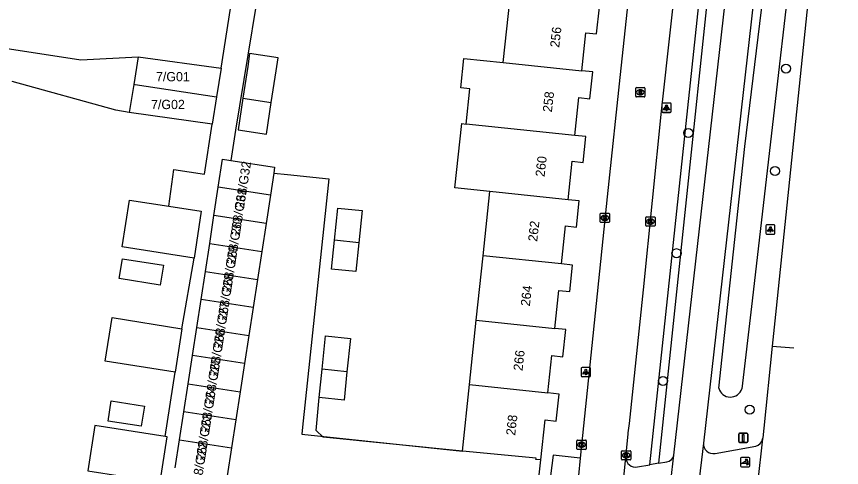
# Model space of a CAD drawing. Extents: x 161486 to 162249, y 379484 to 380829.
# Drawn here: x 162155.5 to 162244.6, y 380643.3 to 380692 of the extents above; entities that cross this region are included whole.
import ezdxf

# ---------------------------------------------------------------- set-up
doc = ezdxf.new("R2010")
doc.units = 0
for name, color, linetype in [('IMGEO_Boom', 7, 'Continuous'), ('IMGEO_Fietspad_gesloten', 7, 'Continuous'), ('IMGEO_Fietspad_open', 7, 'Continuous'), ('IMGEO_Haag', 7, 'Continuous'), ('IMGEO_Kolk', 7, 'Continuous'), ('IMGEO_Lichtpunt', 7, 'Continuous'), ('IMGEO_Muur', 7, 'Continuous'), ('IMGEO_Pand', 7, 'Continuous'), ('IMGEO_Pand_nummerreeks', 7, 'Continuous'), ('IMGEO_Poller', 7, 'Continuous'), ('IMGEO_Rijbaan_lokaal_gesloten', 7, 'Continuous'), ('IMGEO_Rijbaan_lokaal_open', 7, 'Continuous'), ('IMGEO_Rioolput', 7, 'Continuous'), ('IMGEO_Verkeersbordpaal', 7, 'Continuous'), ('IMGEO_Voetpad_open', 7, 'Continuous'), ('IMGEO_Waterloop', 7, 'Continuous')]:
    doc.layers.add(name, color=color, linetype=linetype)

msp = doc.modelspace()

# ---------------------------------------------------------------- linework, layer by layer
at = {"layer": 'IMGEO_Boom'}
for centre in [(162238.562, 380686.405), (162228.039, 380679.45), (162237.393, 380675.339), (162226.757, 380666.473), (162225.292, 380652.687), (162234.657, 380649.57)]:
    msp.add_circle(centre, 0.489, dxfattribs=at)
at = {"layer": 'IMGEO_Fietspad_gesloten'}
for points in [[(162238.893, 380727.427), (162229.656, 380645.947)], [(162226.483, 380644.682), (162235.562, 380724.974)], [(162229.656, 380645.947), (162229.101, 380641.182)], [(162225.936, 380639.994), (162226.483, 380644.682)]]:
    msp.add_lwpolyline(points, dxfattribs=at)
at = {"layer": 'IMGEO_Fietspad_open'}
for points in [[(162230.913, 380644.859), (162235.314, 380645.625)], [(162222.547, 380643.406), (162223.88, 380643.633)], [(162224.806, 380643.79), (162223.88, 380643.633)], [(162224.806, 380643.79), (162225.703, 380643.942)]]:
    msp.add_lwpolyline(points, dxfattribs=at)
for centre, radius, start, end in [((162235.063, 380646.589), 0.996, 284.61329, 350.5477), ((162230.699, 380645.882), 1.045, 176.44431, 281.79984), ((162222.316, 380644.415), 1.035, 179.71415, 282.90003), ((162225.574, 380644.859), 0.927, 278.02838, 348.95675)]:
    msp.add_arc(centre, radius, start, end, dxfattribs=at)
at = {"layer": 'IMGEO_Haag'}
msp.add_lwpolyline([(162223.88, 380643.633), (162232.361, 380723.452), (162233.182, 380723.655), (162224.806, 380643.79)], dxfattribs=at)
at = {"layer": 'IMGEO_Kolk'}
for p, q in [((162218.519, 380669.861), (162218.519, 380670.713)), ((162218.594, 380670.787), (162219.446, 380670.787)), ((162219.007, 380670.567), (162219.032, 380670.567)), ((162219.52, 380670.713), (162219.52, 380669.861)), ((162223.438, 380669.463), (162223.438, 380670.315)), ((162223.513, 380670.389), (162224.365, 380670.389)), ((162224.439, 380670.315), (162224.439, 380669.463)), ((162219.446, 380669.787), (162218.594, 380669.787)), ((162219.03, 380670.007), (162219.005, 380670.007)), ((162224.365, 380669.389), (162223.513, 380669.389)), ((162223.949, 380669.609), (162223.924, 380669.609)), ((162223.926, 380670.169), (162223.951, 380670.169)), ((162216.011, 380645.366), (162216.011, 380646.218)), ((162216.086, 380646.292), (162216.938, 380646.292)), ((162217.012, 380646.218), (162217.012, 380645.366)), ((162216.938, 380645.292), (162216.086, 380645.292)), ((162216.522, 380645.512), (162216.497, 380645.512)), ((162216.499, 380646.072), (162216.524, 380646.072)), ((162220.817, 380644.22), (162220.817, 380645.072)), ((162220.892, 380645.146), (162221.744, 380645.146)), ((162221.305, 380644.926), (162221.33, 380644.926)), ((162221.818, 380645.072), (162221.818, 380644.22)), ((162221.744, 380644.146), (162220.892, 380644.146)), ((162221.328, 380644.366), (162221.303, 380644.366))]:
    msp.add_line(p, q, dxfattribs=at)
for points in [[(162218.519, 380669.861), (162218.519, 380670.713)], [(162218.594, 380670.787), (162219.446, 380670.787)], [(162218.84, 380670.487), (162218.963, 380670.487), (162218.963, 380670.336), (162219.093, 380670.487), (162219.257, 380670.487), (162219.111, 380670.336), (162219.264, 380670.087), (162219.112, 380670.087), (162219.027, 380670.251), (162218.963, 380670.184), (162218.963, 380670.087), (162218.84, 380670.087), (162218.84, 380670.487)], [(162219.52, 380670.713), (162219.52, 380669.861)], [(162223.438, 380669.463), (162223.438, 380670.315)], [(162223.513, 380670.389), (162224.365, 380670.389)], [(162224.439, 380670.315), (162224.439, 380669.463)], [(162219.446, 380669.787), (162218.594, 380669.787)], [(162224.365, 380669.389), (162223.513, 380669.389)], [(162223.759, 380670.089), (162223.882, 380670.089), (162223.882, 380669.938), (162224.012, 380670.089), (162224.176, 380670.089), (162224.03, 380669.938), (162224.183, 380669.689), (162224.031, 380669.689), (162223.946, 380669.853), (162223.882, 380669.786), (162223.882, 380669.689), (162223.759, 380669.689), (162223.759, 380670.089)], [(162216.011, 380645.366), (162216.011, 380646.218)], [(162216.086, 380646.292), (162216.938, 380646.292)], [(162217.012, 380646.218), (162217.012, 380645.366)], [(162216.938, 380645.292), (162216.086, 380645.292)], [(162216.332, 380645.992), (162216.455, 380645.992), (162216.455, 380645.841), (162216.585, 380645.992), (162216.749, 380645.992), (162216.603, 380645.841), (162216.756, 380645.592), (162216.604, 380645.592), (162216.519, 380645.756), (162216.455, 380645.689), (162216.455, 380645.592), (162216.332, 380645.592), (162216.332, 380645.992)], [(162220.817, 380644.22), (162220.817, 380645.072)], [(162220.892, 380645.146), (162221.744, 380645.146)], [(162221.138, 380644.846), (162221.261, 380644.846), (162221.261, 380644.695), (162221.391, 380644.846), (162221.555, 380644.846), (162221.409, 380644.695), (162221.562, 380644.446), (162221.41, 380644.446), (162221.325, 380644.61), (162221.261, 380644.543), (162221.261, 380644.446), (162221.138, 380644.446), (162221.138, 380644.846)], [(162221.818, 380645.072), (162221.818, 380644.22)], [(162221.744, 380644.146), (162220.892, 380644.146)]]:
    msp.add_lwpolyline(points, dxfattribs=at)
for centre, start, end in [((162218.596, 380670.711), 91.55205, 178.44795), ((162218.596, 380670.711), 91.55205, 178.44795), ((162219.444, 380670.711), 1.55205, 88.44795), ((162219.444, 380670.711), 1.55205, 88.44795), ((162223.515, 380670.313), 91.55205, 178.44795), ((162223.515, 380670.313), 91.55205, 178.44795), ((162224.363, 380670.313), 1.55205, 88.44795), ((162224.363, 380670.313), 1.55205, 88.44795), ((162218.596, 380669.863), 181.55205, 268.44795), ((162218.596, 380669.863), 181.55205, 268.44795), ((162219.444, 380669.863), 271.55205, 358.44795), ((162219.444, 380669.863), 271.55205, 358.44795), ((162223.515, 380669.465), 181.55205, 268.44795), ((162223.515, 380669.465), 181.55205, 268.44795), ((162224.363, 380669.465), 271.55205, 358.44795), ((162224.363, 380669.465), 271.55205, 358.44795), ((162216.088, 380646.216), 91.55205, 178.44795), ((162216.088, 380646.216), 91.55205, 178.44795), ((162216.936, 380646.216), 1.55205, 88.44795), ((162216.936, 380646.216), 1.55205, 88.44795), ((162216.088, 380645.368), 181.55205, 268.44795), ((162216.088, 380645.368), 181.55205, 268.44795), ((162216.936, 380645.368), 271.55205, 358.44795), ((162216.936, 380645.368), 271.55205, 358.44795), ((162220.894, 380645.07), 91.55205, 178.44795), ((162220.894, 380645.07), 91.55205, 178.44795), ((162221.742, 380645.07), 1.55205, 88.44795), ((162221.742, 380645.07), 1.55205, 88.44795), ((162220.894, 380644.222), 181.55205, 268.44795), ((162220.894, 380644.222), 181.55205, 268.44795), ((162221.742, 380644.222), 271.55205, 358.44795), ((162221.742, 380644.222), 271.55205, 358.44795)]:
    msp.add_arc(centre, 0.0765, start, end, dxfattribs=at)
for centre, major_axis, ratio, start_param, end_param in [((162219.006, 380670.287), (-0.387, 0.002), 0.722429, 4.712389, 7.853982), ((162219.031, 380670.287), (-0.39, 0.002), 0.717154, 1.570796, 4.712389), ((162223.925, 380669.889), (-0.387, 0.002), 0.722429, 4.712389, 7.853982), ((162223.95, 380669.889), (-0.39, 0.002), 0.717154, 1.570796, 4.712389), ((162216.498, 380645.792), (-0.387, 0.002), 0.722429, 4.712389, 7.853982), ((162216.523, 380645.792), (-0.39, 0.002), 0.717154, 1.570796, 4.712389), ((162221.304, 380644.646), (-0.387, 0.002), 0.722429, 4.712389, 7.853982), ((162221.329, 380644.646), (-0.39, 0.002), 0.717154, 1.570796, 4.712389)]:
    msp.add_ellipse(centre, major_axis=major_axis, ratio=ratio, start_param=start_param, end_param=end_param, dxfattribs=at)
at = {"layer": 'IMGEO_Lichtpunt'}
for p, q in [((162226.073, 380682.681), (162225.265, 380682.681)), ((162226.073, 380682.681), (162225.265, 380682.681)), ((162225.171, 380682.586), (162225.171, 380681.779)), ((162225.171, 380682.586), (162225.171, 380681.779)), ((162225.184, 380682.558), (162225.184, 380681.751)), ((162225.184, 380682.558), (162225.184, 380681.751)), ((162226.086, 380682.653), (162225.278, 380682.653)), ((162226.086, 380682.653), (162225.278, 380682.653)), ((162226.167, 380681.779), (162226.167, 380682.586)), ((162226.167, 380681.779), (162226.167, 380682.586)), ((162226.18, 380681.751), (162226.18, 380682.558)), ((162226.18, 380681.751), (162226.18, 380682.558)), ((162225.265, 380681.685), (162226.073, 380681.685)), ((162225.265, 380681.685), (162226.073, 380681.685)), ((162225.278, 380681.657), (162226.086, 380681.657)), ((162225.278, 380681.657), (162226.086, 380681.657)), ((162236.386, 380669.437), (162236.386, 380668.63)), ((162236.386, 380669.437), (162236.386, 380668.63)), ((162237.288, 380669.532), (162236.48, 380669.532)), ((162237.288, 380669.532), (162236.48, 380669.532)), ((162237.382, 380668.63), (162237.382, 380669.437)), ((162237.382, 380668.63), (162237.382, 380669.437)), ((162236.48, 380668.536), (162237.288, 380668.536)), ((162236.48, 380668.536), (162237.288, 380668.536)), ((162216.467, 380654.043), (162216.467, 380653.236)), ((162216.467, 380654.043), (162216.467, 380653.236)), ((162217.369, 380654.138), (162216.561, 380654.138)), ((162217.369, 380654.138), (162216.561, 380654.138)), ((162217.463, 380653.236), (162217.463, 380654.043)), ((162217.463, 380653.236), (162217.463, 380654.043)), ((162216.561, 380653.142), (162217.369, 380653.142)), ((162216.561, 380653.142), (162217.369, 380653.142))]:
    msp.add_line(p, q, dxfattribs=at)
for points in [[(162225.545, 380682.25), (162225.584, 380682.222), (162225.396, 380681.96), (162225.358, 380681.987), (162225.545, 380682.25)], [(162225.558, 380682.222), (162225.597, 380682.194), (162225.409, 380681.932), (162225.371, 380681.959), (162225.558, 380682.222)], [(162225.647, 380682.202), (162225.694, 380682.202), (162225.694, 380681.88), (162225.647, 380681.88), (162225.647, 380682.202)], [(162225.66, 380682.174), (162225.707, 380682.174), (162225.707, 380681.852), (162225.66, 380681.852), (162225.66, 380682.174)], [(162225.757, 380682.222), (162225.795, 380682.249), (162225.982, 380681.987), (162225.943, 380681.959), (162225.757, 380682.222)], [(162225.77, 380682.194), (162225.808, 380682.221), (162225.995, 380681.959), (162225.956, 380681.931), (162225.77, 380682.194)], [(162236.76, 380669.101), (162236.799, 380669.073), (162236.611, 380668.811), (162236.573, 380668.838), (162236.76, 380669.101)], [(162236.862, 380669.053), (162236.909, 380669.053), (162236.909, 380668.731), (162236.862, 380668.731), (162236.862, 380669.053)], [(162236.972, 380669.073), (162237.01, 380669.1), (162237.197, 380668.838), (162237.158, 380668.81), (162236.972, 380669.073)], [(162216.841, 380653.707), (162216.88, 380653.679), (162216.692, 380653.417), (162216.654, 380653.444), (162216.841, 380653.707)], [(162216.943, 380653.659), (162216.99, 380653.659), (162216.99, 380653.337), (162216.943, 380653.337), (162216.943, 380653.659)], [(162217.053, 380653.679), (162217.091, 380653.706), (162217.278, 380653.444), (162217.239, 380653.416), (162217.053, 380653.679)]]:
    msp.add_lwpolyline(points, dxfattribs=at)
for centre in [(162225.67, 380682.384), (162225.683, 380682.356), (162236.885, 380669.235), (162216.966, 380653.841)]:
    msp.add_circle(centre, 0.0994, dxfattribs=at)
for centre, start, end in [((162225.265, 380682.586), 90, 180), ((162225.265, 380682.586), 90, 180), ((162226.073, 380682.586), 0, 90), ((162226.073, 380682.586), 0, 90), ((162225.265, 380681.779), 180, 270), ((162225.265, 380681.779), 180, 270), ((162225.278, 380682.558), 90, 180), ((162225.278, 380682.558), 90, 180), ((162226.073, 380681.779), 270, 0), ((162226.073, 380681.779), 270, 360), ((162226.086, 380682.558), 0, 90), ((162226.086, 380682.558), 0, 90), ((162225.278, 380681.751), 180, 270), ((162225.278, 380681.751), 180, 270), ((162226.086, 380681.751), 270, 0), ((162226.086, 380681.751), 270, 360), ((162236.48, 380669.437), 90, 180), ((162236.48, 380669.437), 90, 180), ((162237.288, 380669.437), 0, 90), ((162237.288, 380669.437), 0, 90), ((162236.48, 380668.63), 180, 270), ((162236.48, 380668.63), 180, 270), ((162237.288, 380668.63), 270, 0), ((162237.288, 380668.63), 270, 360), ((162216.561, 380654.043), 90, 180), ((162216.561, 380654.043), 90, 180), ((162217.369, 380654.043), 0, 90), ((162217.369, 380654.043), 0, 90), ((162216.561, 380653.236), 180, 270), ((162216.561, 380653.236), 180, 270), ((162217.369, 380653.236), 270, 0), ((162217.369, 380653.236), 270, 360)]:
    msp.add_arc(centre, 0.0946, start, end, dxfattribs=at)
at = {"layer": 'IMGEO_Muur'}
msp.add_lwpolyline([(162203.661, 380645.087), (162188.615, 380646.623), (162187.873, 380647.327), (162188.179, 380650.888)], dxfattribs=at)
at = {"layer": 'IMGEO_Pand'}
for points in [[(162208.067, 380687.062), (162208.799, 380694.032)], [(162216.531, 380686.173), (162216.961, 380690.27), (162218.136, 380690.147), (162218.438, 380693.019), (162217.263, 380693.143)], [(162183.024, 380682.747), (162183.542, 380686.166), (162183.753, 380687.555), (162180.692, 380688.019), (162180.481, 380686.63), (162179.963, 380683.211)], [(162168.673, 380687.672), (162168.191, 380684.689)], [(162168.673, 380687.672), (162177.604, 380686.437)], [(162204.059, 380680.416), (162204.46, 380684.231), (162203.483, 380684.334), (162203.816, 380687.508), (162208.067, 380687.062)], [(162177.604, 380686.437), (162177.109, 380683.347)], [(162208.067, 380687.062), (162216.531, 380686.173)], [(162215.798, 380679.187), (162216.227, 380683.271), (162217.406, 380683.148), (162217.711, 380686.05), (162216.531, 380686.173)], [(162168.191, 380684.689), (162167.701, 380681.656)], [(162168.191, 380684.689), (162168.341, 380684.667), (162177.109, 380683.347)], [(162177.109, 380683.347), (162176.638, 380680.406)], [(162179.963, 380683.211), (162179.445, 380679.792), (162182.506, 380679.328), (162183.024, 380682.747)], [(162179.963, 380683.211), (162183.024, 380682.747)], [(162176.638, 380680.406), (162167.701, 380681.656)], [(162206.605, 380673.138), (162202.851, 380673.532), (162203.579, 380680.466), (162204.059, 380680.416)], [(162215.798, 380679.187), (162204.059, 380680.416)], [(162215.069, 380672.249), (162215.505, 380676.405), (162216.69, 380676.28), (162216.982, 380679.062), (162215.798, 380679.187)], [(162177.309, 380673.588), (162177.775, 380676.618), (162178.448, 380676.515), (162178.659, 380676.483)], [(162178.659, 380676.483), (162183.389, 380675.755), (162183.292, 380675.12)], [(162183.292, 380675.12), (162182.924, 380672.725)], [(162176.844, 380670.558), (162177.309, 380673.588)], [(162182.924, 380672.725), (162177.309, 380673.588)], [(162205.877, 380666.194), (162206.605, 380673.138)], [(162215.069, 380672.249), (162206.605, 380673.138)], [(162174.686, 380665.95), (162166.935, 380667.146), (162167.717, 380672.211), (162171.972, 380671.554)], [(162182.924, 380672.725), (162182.458, 380669.695)], [(162214.34, 380665.306), (162214.771, 380669.413), (162215.96, 380669.288), (162216.258, 380672.125), (162215.069, 380672.249)], [(162171.972, 380671.554), (162175.467, 380671.015), (162174.686, 380665.95)], [(162189.85, 380667.876), (162190.213, 380671.339), (162192.832, 380671.064), (162192.469, 380667.601)], [(162176.379, 380667.528), (162176.844, 380670.558)], [(162182.458, 380669.695), (162176.844, 380670.558)], [(162182.458, 380669.695), (162181.993, 380666.665)], [(162175.913, 380664.498), (162176.379, 380667.528)], [(162176.379, 380667.528), (162181.993, 380666.665)], [(162192.469, 380667.601), (162192.141, 380664.481), (162189.522, 380664.756), (162189.85, 380667.876)], [(162192.469, 380667.601), (162189.85, 380667.876)], [(162181.993, 380666.665), (162181.527, 380663.636)], [(162166.618, 380663.728), (162166.957, 380665.867), (162171.388, 380665.164), (162171.049, 380663.025), (162166.618, 380663.728)], [(162205.147, 380659.239), (162205.877, 380666.194)], [(162214.34, 380665.306), (162205.877, 380666.194)], [(162213.609, 380658.351), (162214.039, 380662.449), (162215.234, 380662.323), (162215.534, 380665.181), (162214.34, 380665.306)], [(162175.448, 380661.468), (162175.913, 380664.498)], [(162175.913, 380664.498), (162181.527, 380663.636)], [(162181.527, 380663.636), (162181.062, 380660.606)], [(162174.982, 380658.438), (162175.448, 380661.468)], [(162181.062, 380660.606), (162175.448, 380661.468)], [(162181.062, 380660.606), (162180.596, 380657.576)], [(162172.641, 380653.62), (162165.099, 380654.817), (162165.844, 380659.519), (162173.387, 380658.323)], [(162204.416, 380652.279), (162205.147, 380659.239)], [(162205.147, 380659.239), (162213.609, 380658.351)], [(162173.387, 380658.323), (162172.641, 380653.62)], [(162174.517, 380655.409), (162174.982, 380658.438)], [(162174.982, 380658.438), (162180.596, 380657.576)], [(162212.878, 380651.391), (162213.3, 380655.411), (162214.5, 380655.285), (162214.808, 380658.225), (162213.609, 380658.351)], [(162180.596, 380657.576), (162180.131, 380654.546)], [(162188.501, 380653.948), (162188.878, 380657.541), (162191.573, 380657.258), (162191.196, 380653.665)], [(162174.051, 380652.379), (162174.517, 380655.409)], [(162180.131, 380654.546), (162174.517, 380655.409)], [(162180.131, 380654.546), (162179.665, 380651.516)], [(162191.196, 380653.665), (162190.875, 380650.605), (162188.179, 380650.888), (162188.501, 380653.948)], [(162191.196, 380653.665), (162188.501, 380653.948)], [(162173.586, 380649.349), (162174.051, 380652.379)], [(162174.051, 380652.379), (162179.665, 380651.516)], [(162179.665, 380651.516), (162179.2, 380648.486)], [(162203.661, 380645.087), (162204.416, 380652.279)], [(162204.416, 380652.279), (162212.878, 380651.391)], [(162212.119, 380644.16), (162212.572, 380648.475), (162213.776, 380648.349), (162214.082, 380651.264), (162212.878, 380651.391)], [(162165.409, 380648.338), (162165.747, 380650.526), (162169.331, 380649.973), (162168.993, 380647.785), (162165.409, 380648.338)], [(162173.12, 380646.319), (162173.586, 380649.349)], [(162179.2, 380648.486), (162173.586, 380649.349)], [(162179.2, 380648.486), (162178.734, 380645.457)], [(162171.591, 380646.688), (162163.987, 380647.862), (162163.234, 380642.984), (162166.93, 380642.413)], [(162166.93, 380642.413), (162171.036, 380641.778), (162171.789, 380646.657), (162171.591, 380646.688)], [(162172.655, 380643.289), (162173.12, 380646.319)], [(162173.12, 380646.319), (162178.734, 380645.457)], [(162178.734, 380645.457), (162178.269, 380642.427)], [(162212.119, 380644.16), (162211.59, 380644.215), (162211.604, 380644.344), (162203.661, 380645.087)]]:
    msp.add_lwpolyline(points, dxfattribs=at)
at = {"layer": 'IMGEO_Poller'}
for p, q in [((162234.56, 380644.421), (162233.752, 380644.421)), ((162234.56, 380644.421), (162233.752, 380644.421)), ((162233.658, 380644.326), (162233.658, 380643.519)), ((162233.658, 380644.326), (162233.658, 380643.519)), ((162234.654, 380643.519), (162234.654, 380644.326)), ((162234.654, 380643.519), (162234.654, 380644.326)), ((162233.752, 380643.424), (162234.56, 380643.424)), ((162233.752, 380643.424), (162234.56, 380643.424))]:
    msp.add_line(p, q, dxfattribs=at)
for points in [[(162234.293, 380643.777), (162233.78, 380643.777), (162234.21, 380644.052)], [(162234.337, 380644.15), (162234.325, 380644.077), (162234.2, 380644.282)], [(162234.2, 380644.282), (162234.431, 380644.216), (162234.36, 380644.184)], [(162234.353, 380643.605), (162234.419, 380643.836), (162234.449, 380643.768)], [(162234.485, 380643.741), (162234.557, 380643.73), (162234.353, 380643.605)]]:
    msp.add_lwpolyline(points, dxfattribs=at)
for centre, radius, start, end in [((162233.752, 380644.326), 0.0946, 90, 180), ((162233.752, 380644.326), 0.0946, 90, 180), ((162234.56, 380644.326), 0.0946, 0, 90), ((162234.56, 380644.326), 0.0946, 0, 90), ((162233.752, 380643.519), 0.0946, 180, 270), ((162233.752, 380643.519), 0.0946, 180, 270), ((162233.965, 380643.827), 0.332, 351.32473, 42.4854), ((162233.979, 380643.837), 0.476, 351.75274, 41.16905), ((162233.979, 380643.837), 0.516, 349.35686, 42.29123), ((162234.56, 380643.519), 0.0946, 270, 0), ((162234.56, 380643.519), 0.0946, 270, 0)]:
    msp.add_arc(centre, radius, start, end, dxfattribs=at)
at = {"layer": 'IMGEO_Rijbaan_lokaal_gesloten'}
msp.add_lwpolyline([(162244.56, 380728.647), (162237.499, 380660.554), (162237.072, 380656.442)], dxfattribs=at)
at = {"layer": 'IMGEO_Rijbaan_lokaal_open'}
for points in [[(162221.281, 380644.42), (162221.532, 380646.954), (162221.544, 380647.07), (162221.691, 380648.069), (162223.196, 380662.517), (162225.14, 380681.803), (162227.14, 380700.058), (162228.312, 380710.546), (162228.961, 380717.294), (162229.256, 380720.851)], [(162223.085, 380708.293), (162222.893, 380706.513), (162222.193, 380699.91), (162220.751, 380686.452), (162219.256, 380672.565), (162217.602, 380656.519), (162216.719, 380647.82), (162216.367, 380644.351)], [(162154.307, 380688.613), (162162.472, 380687.354), (162168.673, 380687.672)], [(162167.701, 380681.656), (162166.26, 380681.9), (162155.068, 380685.012)], [(162183.292, 380675.12), (162184.772, 380674.95), (162189.229, 380674.498), (162186.406, 380647.673), (162186.331, 380646.918), (162203.661, 380645.087)], [(162237.072, 380656.442), (162236.166, 380647.596), (162236.058, 380646.54), (162236.045, 380646.425)], [(162237.072, 380656.442), (162239.4, 380656.239), (162239.411, 380656.238)], [(162236.045, 380646.425), (162235.507, 380641.604)], [(162220.819, 380639.763), (162221.281, 380644.42)], [(162211.609, 380639.596), (162212.119, 380644.16)], [(162216.367, 380644.351), (162215.987, 380640.612), (162215.769, 380638.584)]]:
    msp.add_lwpolyline(points, dxfattribs=at)
at = {"layer": 'IMGEO_Rioolput'}
for p, q in [((162222.348, 380683.419), (162222.348, 380684.271)), ((162222.423, 380684.345), (162223.275, 380684.345)), ((162222.859, 380683.565), (162222.834, 380683.565)), ((162222.836, 380684.125), (162222.861, 380684.125)), ((162223.349, 380684.271), (162223.349, 380683.419)), ((162223.275, 380683.345), (162222.423, 380683.345))]:
    msp.add_line(p, q, dxfattribs=at)
for points in [[(162222.348, 380683.419), (162222.348, 380684.271)], [(162222.423, 380684.345), (162223.275, 380684.345)], [(162222.937, 380684.043), (162222.685, 380684.045), (162222.685, 380683.645)], [(162222.685, 380683.645), (162222.809, 380683.645), (162222.809, 380683.807), (162222.82, 380683.807)], [(162222.863, 380683.964), (162222.809, 380683.964), (162222.809, 380683.883)], [(162222.809, 380683.883), (162222.861, 380683.883)], [(162222.867, 380683.778), (162222.938, 380683.645), (162223.078, 380683.645), (162223.013, 380683.771)], [(162223.349, 380684.271), (162223.349, 380683.419)], [(162223.275, 380683.345), (162222.423, 380683.345)]]:
    msp.add_lwpolyline(points, dxfattribs=at)
for centre, radius, start, end in [((162222.425, 380684.269), 0.0765, 91.55205, 178.44795), ((162222.425, 380684.269), 0.0765, 91.55205, 178.44795), ((162222.819, 380683.754), 0.0533, 26.02933, 88.69889), ((162222.845, 380684.072), 0.19, 274.7715, 282.96867), ((162222.869, 380683.868), 0.0964, 77.00612, 93.18647), ((162222.883, 380683.925), 0.0378, 276.66336, 79.67722), ((162222.936, 380683.933), 0.109, 350.36119, 89.41601), ((162222.934, 380683.933), 0.112, 277.58423, 350.98172), ((162222.918, 380683.718), 0.108, 29.51342, 73.79051), ((162223.273, 380684.269), 0.0765, 1.55205, 88.44795), ((162223.273, 380684.269), 0.0765, 1.55205, 88.44795), ((162222.425, 380683.421), 0.0765, 181.55205, 268.44795), ((162222.425, 380683.421), 0.0765, 181.55205, 268.44795), ((162223.273, 380683.421), 0.0765, 271.55205, 358.44795), ((162223.273, 380683.421), 0.0765, 271.55205, 358.44795)]:
    msp.add_arc(centre, radius, start, end, dxfattribs=at)
for centre, major_axis, ratio, start_param, end_param in [((162222.835, 380683.845), (-0.387, 0.002), 0.722429, 4.712389, 7.853982), ((162222.86, 380683.845), (-0.39, 0.002), 0.717154, 1.570796, 4.712389)]:
    msp.add_ellipse(centre, major_axis=major_axis, ratio=ratio, start_param=start_param, end_param=end_param, dxfattribs=at)
at = {"layer": 'IMGEO_Verkeersbordpaal'}
for p, q in [((162233.463, 380646.129), (162233.463, 380646.929)), ((162233.463, 380646.929), (162233.463, 380646.129)), ((162233.563, 380647.029), (162234.353, 380647.029)), ((162234.353, 380647.029), (162233.563, 380647.029)), ((162234.453, 380646.929), (162234.453, 380646.129)), ((162234.453, 380646.129), (162234.453, 380646.929)), ((162234.353, 380646.029), (162233.563, 380646.029)), ((162233.563, 380646.029), (162234.353, 380646.029))]:
    msp.add_line(p, q, dxfattribs=at)
msp.add_lwpolyline([(162233.883, 380646.904), (162234.033, 380646.904), (162234.033, 380646.154), (162233.883, 380646.154), (162233.883, 380646.904)], dxfattribs=at)
for centre, start, end in [((162233.563, 380646.929), 90, 180), ((162233.563, 380646.929), 90, 180), ((162234.353, 380646.929), 0, 90), ((162234.353, 380646.929), 360, 90), ((162233.563, 380646.129), 180, 270), ((162233.563, 380646.129), 180, 270), ((162234.353, 380646.129), 270, 0), ((162234.353, 380646.129), 270, 0)]:
    msp.add_arc(centre, 0.1, start, end, dxfattribs=at)
at = {"layer": 'IMGEO_Voetpad_open'}
for points in [[(162183.526, 380707.661), (162183.037, 380704.112), (162182.712, 380701.44), (162179.162, 380679.753), (162178.659, 380676.483)], [(162177.604, 380686.437), (162179.336, 380697.537)], [(162171.972, 380671.554), (162172.525, 380675.509), (162175.807, 380675.004), (162176.638, 380680.406)], [(162173.387, 380658.323), (162174.686, 380665.95)], [(162171.591, 380646.688), (162172.641, 380653.62)], [(162216.367, 380644.351), (162213.427, 380644.679), (162212.736, 380639.1)]]:
    msp.add_lwpolyline(points, dxfattribs=at)
at = {"layer": 'IMGEO_Waterloop'}
for points in [[(162231.319, 380651.892), (162234.135, 380678.005), (162238.965, 380717.587)], [(162241.353, 380717.197), (162234.832, 380660.715), (162233.806, 380651.833)]]:
    msp.add_lwpolyline(points, dxfattribs=at)
msp.add_arc((162232.571, 380652.237), 1.299, 195.38251, 341.8995, dxfattribs=at)

# ---------------------------------------------------------------- texts
at = {"layer": 'IMGEO_Pand_nummerreeks'}
for s, rotation, p in [('256', 83.52447, (162214.095, 380688.635)), ('258', 83.52447, (162213.303, 380681.657)), ('260', 83.52447, (162212.511, 380674.676)), ('268/G32', 81.19958, (162180.072, 380671.238)), ('268/G31', 81.19829, (162179.621, 380668.326)), ('268/G30', 81.19829, (162179.136, 380665.193)), ('262', 83.52447, (162211.718, 380667.689)), ('268/G29', 81.19829, (162178.666, 380662.159)), ('268/G28', 81.19829, (162178.198, 380659.138)), ('264', 83.52447, (162210.925, 380660.711)), ('268/G27', 81.19829, (162177.729, 380656.108)), ('268/G26', 81.19829, (162177.26, 380653.08)), ('266', 83.52447, (162210.133, 380653.73)), ('268/G25', 81.19829, (162176.791, 380650.053)), ('268/G24', 81.19829, (162176.323, 380647.026)), ('268/G23', 81.19829, (162175.854, 380643.998)), ('268', 83.52447, (162209.342, 380646.752)), ('268/G22', 81.19829, (162175.384, 380640.965))]:
    msp.add_text(s, height=1, rotation=rotation, dxfattribs=at).set_placement(p)
for s, p in [('7/G01', (162170.587, 380685.032)), ('7/G02', (162170.053, 380682.028))]:
    msp.add_text(s, height=1, dxfattribs=at).set_placement(p)

doc.saveas('drawing.dxf')
